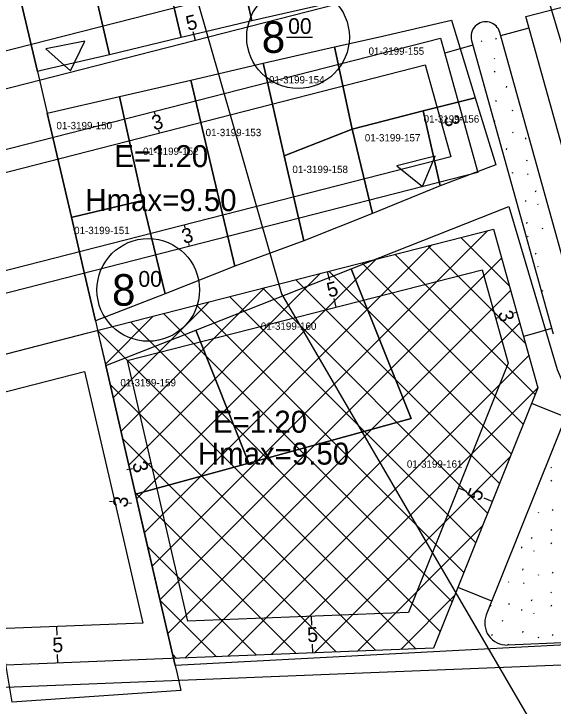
# Model space of a CAD drawing. Extents: x 419396 to 421519, y 4453567 to 4456767.
# Drawn here: x 420790.4 to 420863.9, y 4454414.9 to 4454509.3 of the extents above; entities that cross this region are included whole.
import ezdxf

# ---------------------------------------------------------------- set-up
doc = ezdxf.new("R2010")
doc.units = 0
for name, color, linetype in [('0_KADASTRO', 7, 'Continuous'), ('Level 16', 7, 'Continuous'), ('Level 20', 7, 'Continuous'), ('Level 21', 7, 'Continuous'), ('Level 28', 7, 'Continuous'), ('Level 29', 7, 'Continuous'), ('Level 30', 7, 'Continuous'), ('Level 34', 7, 'Continuous'), ('Level 41', 7, 'Continuous'), ('Level 57', 7, 'Continuous'), ('Level 58', 7, 'Continuous'), ('Level 62', 7, 'Continuous')]:
    doc.layers.add(name, color=color, linetype=linetype)

msp = doc.modelspace()

# ---------------------------------------------------------------- linework, layer by layer
at = {"layer": '0_KADASTRO'}
for points in [[(420824.88, 4454622.79), (420826.56, 4454642.02), (420849.59, 4454646.37), (420873.18, 4454657.62), (420892.96, 4454667.25), (420905.177, 4454628.047), (420912.5, 4454600.93), (420920.19, 4454567.78), (420917.23, 4454557.02), (420906.642, 4454535.819), (420887.659, 4454505.747), (420872.45, 4454478.46), (420870.98, 4454485.56), (420858.72, 4454526.7), (420848.15, 4454547.86), (420834.17, 4454582.99), (420830.65, 4454601.2)], [(420807.2, 4454531.54), (420816.973, 4454533.827), (420820.002, 4454520.891), (420821.64, 4454513.68), (420822.846, 4454508.358), (420815.74, 4454506.69), (420813.18, 4454506.1)], [(420797.54, 4454529.16), (420807.2, 4454531.54), (420813.18, 4454506.1), (420803.407, 4454503.724), (420800.466, 4454516.478)], [(420820.002, 4454520.891), (420829.59, 4454523.28), (420832.695, 4454510.588), (420822.846, 4454508.358), (420821.64, 4454513.68)], [(420790.607, 4454514.187), (420790.742, 4454514.228), (420800.466, 4454516.478), (420803.407, 4454503.724), (420793.929, 4454501.541), (420793.59, 4454501.46)], [(420834.102, 4454504.797), (420840.045, 4454506.118), (420850.05, 4454508.43), (420853.3, 4454497.85), (420846.205, 4454496.089), (420842.325, 4454495.087), (420836.521, 4454493.585)], [(420824.372, 4454502.574), (420834.102, 4454504.797), (420836.521, 4454493.585), (420827.26, 4454489.95)], [(420814.53, 4454500.271), (420824.372, 4454502.574), (420827.26, 4454489.95), (420829.931, 4454478.342), (420820.509, 4454474.905)], [(420804.779, 4454498.038), (420814.53, 4454500.271), (420820.509, 4454474.905), (420811.003, 4454471.14), (420807.91, 4454483.85)], [(420794.918, 4454495.776), (420804.779, 4454498.038), (420807.91, 4454483.85), (420798.558, 4454481.651), (420798.22, 4454481.57), (420795.24, 4454494.38)], [(420846.205, 4454496.089), (420853.3, 4454497.85), (420856.131, 4454488.722), (420848.533, 4454485.837)], [(420836.521, 4454493.585), (420842.325, 4454495.087), (420846.205, 4454496.089), (420848.533, 4454485.837), (420839.28, 4454482.08)], [(420827.26, 4454489.95), (420836.521, 4454493.585), (420839.28, 4454482.08), (420829.931, 4454478.342)], [(420798.22, 4454481.57), (420798.558, 4454481.651), (420807.91, 4454483.85), (420811.003, 4454471.14), (420801.487, 4454467.444), (420800.001, 4454473.838)], [(420806.963, 4454443.813), (420822.433, 4454448.05), (420844.57, 4454454.12), (420836.383, 4454474.539), (420857.894, 4454483.025), (420864.464, 4454460.803), (420875.957, 4454433.993), (420876.74, 4454429.166), (420874.874, 4454425.504), (420870.855, 4454423.544), (420812.37, 4454420.47), (420807.836, 4454440.035)], [(420815.173, 4454466.169), (420836.383, 4454474.539), (420844.57, 4454454.12), (420822.433, 4454448.05)], [(420802.9, 4454461.34), (420812.764, 4454465.233), (420815.173, 4454466.169), (420822.433, 4454448.05), (420806.963, 4454443.813)]]:
    msp.add_lwpolyline(points, close=True, dxfattribs=at)
msp.add_lwpolyline([(420790.607, 4454514.187), (420793.59, 4454501.46), (420794.918, 4454495.776), (420795.24, 4454494.38), (420798.22, 4454481.57), (420800.001, 4454473.838), (420801.487, 4454467.444), (420802.01, 4454465.16), (420802.9, 4454461.34), (420806.963, 4454443.813), (420807.836, 4454440.035), (420812.37, 4454420.47), (420812.63, 4454419.3), (420813.16, 4454417.05), (420790.12, 4454415.45), (420789.11, 4454421.71), (420788.33, 4454426.59), (420786.61, 4454436.4), (420778.38, 4454490.07), (420768.78, 4454490.27), (420751.238, 4454591.376)], dxfattribs=at)
at = {"layer": 'Level 16'}
for p, q in [((420800.033, 4454505.591), (420794.738, 4454504.532)), ((420798.091, 4454501.531), (420800.033, 4454505.591)), ((420794.738, 4454504.532), (420798.091, 4454501.531)), ((420847.844, 4454489.906), (420842.612, 4454488.567)), ((420846.12, 4454485.749), (420847.844, 4454489.906)), ((420842.612, 4454488.567), (420846.12, 4454485.749))]:
    msp.add_line(p, q, dxfattribs=at)
at = {"layer": 'Level 20'}
for p, q in [((420842.195, 4454517.775), (420785.603, 4454503.294)), ((420815.139, 4454505.691), (420814.841, 4454506.853)), ((420773.986, 4454483.805), (420846.478, 4454502.356)), ((420846.478, 4454502.356), (420849.957, 4454489.827)), ((420809.488, 4454495.987), (420809.587, 4454495.599)), ((420851.577, 4454495.208), (420851.191, 4454495.101)), ((420848.686, 4454494.405), (420849.071, 4454494.512)), ((420810.232, 4454493.081), (420810.133, 4454493.468)), ((420849.957, 4454489.827), (420777.208, 4454471.211)), ((420813.583, 4454480.519), (420813.682, 4454480.132)), ((420814.327, 4454477.613), (420814.227, 4454478)), ((420805.824, 4454462.019), (420854.24, 4454474.408)), ((420833.112, 4454474.161), (420833.41, 4454472.999)), ((420854.24, 4454474.408), (420857.781, 4454461.656)), ((420834.352, 4454469.318), (420834.054, 4454470.48)), ((420858.968, 4454468.594), (420858.583, 4454468.487)), ((420856.077, 4454467.791), (420856.463, 4454467.898)), ((420805.824, 4454462.019), (420814.059, 4454426.482)), ((420857.781, 4454461.656), (420844.185, 4454427.696)), ((420750.791, 4454447.936), (420800.009, 4454460.531)), ((420800.009, 4454460.531), (420804.04, 4454443.136)), ((420809.065, 4454448.02), (420808.68, 4454447.913)), ((420806.174, 4454447.217), (420805.789, 4454447.11)), ((420806.174, 4454447.217), (420806.56, 4454447.324)), ((420850.983, 4454444.676), (420852.097, 4454444.23)), ((420804.04, 4454443.137), (420807.954, 4454426.236)), ((420855.625, 4454442.818), (420854.511, 4454443.264)), ((420803.435, 4454442.867), (420803.833, 4454442.824)), ((420806.417, 4454442.542), (420806.02, 4454442.585)), ((420844.185, 4454427.696), (420814.059, 4454426.482)), ((420830.941, 4454427.162), (420830.99, 4454425.963)), ((420807.954, 4454426.236), (420748.163, 4454423.826)), ((420796.174, 4454425.761), (420796.223, 4454424.562)), ((420796.174, 4454425.761), (420796.223, 4454424.562)), ((420831.143, 4454422.166), (420831.094, 4454423.365)), ((420796.376, 4454420.765), (420796.327, 4454421.964)), ((420796.376, 4454420.765), (420796.327, 4454421.964))]:
    msp.add_line(p, q, dxfattribs=at)
at = {"layer": 'Level 21'}
for p, q in [((420789.047, 4454603.449), (420826.856, 4454471.118)), ((420826.856, 4454471.118), (420893.021, 4454357.692))]:
    msp.add_line(p, q, dxfattribs=at)
at = {"layer": 'Level 28'}
for p, q in [((420873.387, 4454461.516), (420860.209, 4454508.966)), ((420856.788, 4454506.335), (420860.642, 4454507.405)), ((420867.789, 4454466.723), (420856.669, 4454506.764)), ((420848.581, 4454505.99), (420853.666, 4454487.679)), ((420852.815, 4454505.694), (420863.935, 4454465.653)), ((420852.999, 4454505.031), (420849.145, 4454503.96)), ((420855.808, 4454479.969), (420861.825, 4454458.304)), ((420861.187, 4454465.684), (420859.876, 4454465.32)), ((420863.73, 4454466.39), (420861.187, 4454465.684)), ((420861.825, 4454458.304), (420847.622, 4454422.83)), ((420860.988, 4454456.215), (420862.53, 4454455.598)), ((420866.254, 4454455.916), (420854.818, 4454427.35)), ((420862.53, 4454455.598), (420865.63, 4454454.357)), ((420852.192, 4454430.565), (420850.922, 4454431.073)), ((420855.564, 4454429.215), (420852.192, 4454430.565)), ((420868.548, 4454423.673), (420857.723, 4454423.237))]:
    msp.add_line(p, q, dxfattribs=at)
for centre, radius, start, end in [((420854.742, 4454506.229), 2, 15.52131, 195.52131), ((420857.603, 4454426.234), 3, 158.18127, 272.30768)]:
    msp.add_arc(centre, radius, start, end, dxfattribs=at)
at = {"layer": 'Level 29'}
for p, q in [((420860.209, 4454508.966), (420923.682, 4454525.208)), ((420846.44, 4454513.7), (420783.826, 4454497.677)), ((420770.335, 4454485.967), (420848.581, 4454505.99)), ((420853.666, 4454487.679), (420775.045, 4454467.56)), ((420800.457, 4454465.805), (420855.808, 4454479.969)), ((420751.171, 4454453.193), (420800.457, 4454465.805)), ((420847.622, 4454422.83), (420810.666, 4454421.341)), ((420810.666, 4454421.341), (420748.58, 4454418.839)), ((420810.666, 4454421.341), (420810.666, 4454421.341))]:
    msp.add_line(p, q, dxfattribs=at)
at = {"layer": 'Level 34'}
for p, q in [((420855.003, 4454479.763), (420809.235, 4454433.995)), ((420857.968, 4454472.191), (420851.335, 4454478.824)), ((420847.401, 4454477.818), (420808.171, 4454438.588)), ((420860.143, 4454464.359), (420846.83, 4454477.672)), ((420856.907, 4454476.01), (420810.299, 4454429.402)), ((420861.458, 4454457.387), (420842.326, 4454476.519)), ((420839.799, 4454475.872), (420807.107, 4454443.181)), ((420859.841, 4454453.348), (420837.822, 4454475.366)), ((420858.223, 4454449.308), (420833.318, 4454474.214)), ((420832.197, 4454473.927), (420806.044, 4454447.774)), ((420856.606, 4454445.269), (420828.813, 4454473.061)), ((420824.595, 4454471.982), (420804.98, 4454452.367)), ((420858.137, 4454471.583), (420811.363, 4454424.809)), ((420854.989, 4454441.229), (420824.309, 4454471.909)), ((420853.371, 4454437.19), (420819.805, 4454470.756)), ((420816.992, 4454470.036), (420803.916, 4454456.96)), ((420851.754, 4454433.15), (420815.301, 4454469.603)), ((420850.137, 4454429.111), (420810.796, 4454468.451)), ((420809.39, 4454468.091), (420802.852, 4454461.553)), ((420848.519, 4454425.071), (420806.292, 4454467.298)), ((420859.367, 4454467.156), (420813.673, 4454421.462)), ((420845.201, 4454422.732), (420801.788, 4454466.146)), ((420801.788, 4454466.146), (420801.788, 4454466.146)), ((420860.596, 4454462.728), (420819.567, 4454421.7)), ((420839.763, 4454422.513), (420803.493, 4454458.783)), ((420861.823, 4454458.298), (420825.462, 4454421.937)), ((420834.326, 4454422.294), (420805.199, 4454451.421)), ((420858.045, 4454448.864), (420831.356, 4454422.175)), ((420828.888, 4454422.075), (420806.904, 4454444.059)), ((420854.268, 4454439.43), (420837.25, 4454422.412)), ((420823.45, 4454421.856), (420808.609, 4454436.697)), ((420850.491, 4454429.996), (420843.145, 4454422.65)), ((420818.012, 4454421.637), (420810.315, 4454429.334)), ((420812.575, 4454421.418), (420812.02, 4454421.972))]:
    msp.add_line(p, q, dxfattribs=at)
at = {"layer": 'Level 41'}
for p, q in [((420854.127, 4454505.649), (420854.198, 4454505.543)), ((420856.115, 4454505.857), (420856.186, 4454506.017)), ((420855.879, 4454503.267), (420855.95, 4454503.16)), ((420855.937, 4454501.345), (420856.009, 4454501.505)), ((420857.553, 4454499.285), (420857.625, 4454499.445)), ((420856.115, 4454497.347), (420856.186, 4454497.507)), ((420858.335, 4454496.21), (420858.406, 4454496.103)), ((420855.879, 4454494.757), (420855.95, 4454494.65)), ((420858.402, 4454493.18), (420858.473, 4454493.073)), ((420860.16, 4454492.389), (420860.178, 4454492.229)), ((420857.553, 4454490.775), (420857.625, 4454490.935)), ((420860.325, 4454489.245), (420860.395, 4454489.405)), ((420858.335, 4454487.7), (420858.406, 4454487.593)), ((420860.434, 4454487.508), (420860.505, 4454487.401)), ((420861.531, 4454485.054), (420861.602, 4454485.213)), ((420860.16, 4454483.879), (420860.178, 4454483.719)), ((420861.79, 4454483.409), (420861.86, 4454483.302)), ((420860.325, 4454480.735), (420860.395, 4454480.895)), ((420862.42, 4454480.119), (420862.491, 4454480.013)), ((420860.434, 4454478.998), (420860.505, 4454478.891)), ((420861.531, 4454476.544), (420861.602, 4454476.703)), ((420861.79, 4454474.899), (420861.86, 4454474.792)), ((420862.42, 4454471.609), (420862.491, 4454471.503)), ((420863.626, 4454447.489), (420863.697, 4454447.382)), ((420863.684, 4454445.567), (420863.756, 4454445.727)), ((420861.874, 4454441.361), (420861.945, 4454441.255)), ((420863.862, 4454441.569), (420863.933, 4454441.729)), ((420859.944, 4454440.154), (420859.959, 4454440.133)), ((420863.626, 4454438.979), (420863.697, 4454438.872)), ((420860.985, 4454437.786), (420861.056, 4454437.945)), ((420859.614, 4454436.611), (420859.632, 4454436.451)), ((420863.684, 4454437.057), (420863.756, 4454437.217)), ((420861.244, 4454436.141), (420861.314, 4454436.034)), ((420859.779, 4454433.467), (420859.849, 4454433.627)), ((420861.874, 4454432.851), (420861.945, 4454432.745)), ((420863.862, 4454433.059), (420863.933, 4454433.219)), ((420857.789, 4454431.922), (420857.86, 4454431.815)), ((420859.888, 4454431.73), (420859.959, 4454431.623)), ((420863.626, 4454430.469), (420863.697, 4454430.362)), ((420857.856, 4454428.892), (420857.927, 4454428.785)), ((420860.985, 4454429.276), (420861.056, 4454429.435)), ((420855.391, 4454428.547), (420855.463, 4454428.707)), ((420859.614, 4454428.101), (420859.632, 4454427.941)), ((420863.684, 4454428.547), (420863.756, 4454428.707)), ((420861.244, 4454427.631), (420861.314, 4454427.524)), ((420857.007, 4454426.487), (420857.079, 4454426.647)), ((420859.779, 4454424.957), (420859.849, 4454425.117)), ((420855.569, 4454424.549), (420855.64, 4454424.709)), ((420861.874, 4454424.341), (420861.945, 4454424.235)), ((420863.862, 4454424.549), (420863.933, 4454424.709)), ((420857.789, 4454423.412), (420857.86, 4454423.305))]:
    msp.add_line(p, q, dxfattribs=at)
at = {"layer": 'Level 57'}
for p, q in [((420801.788, 4454466.146), (420806.963, 4454443.813)), ((420806.963, 4454443.813), (420812.153, 4454421.401))]:
    msp.add_line(p, q, dxfattribs=at)
at = {"layer": 'Level 58'}
msp.add_line((420827.571, 4454506.14), (420831.122, 4454506.14), dxfattribs=at)
for centre in [(420829.132, 4454506.14), (420808.702, 4454471.661)]:
    msp.add_circle(centre, 7, dxfattribs=at)
at = {"layer": 'Level 62'}
msp.add_line((420728.226, 4454415.019), (420868.173, 4454420.659), dxfattribs=at)

# ---------------------------------------------------------------- texts
at = {"layer": '0_KADASTRO'}
for s, p in [('01-3199-155', (420838.755, 4454503.726)), ('01-3199-154', (420825.172, 4454499.822)), ('01-3199-156', (420846.268, 4454494.479)), ('01-3199-150', (420796.177, 4454493.574)), ('01-3199-153', (420816.528, 4454492.63)), ('01-3199-157', (420838.241, 4454491.911)), ('01-3199-152', (420807.987, 4454490.061)), ('01-3199-158', (420828.362, 4454487.596)), ('01-3199-151', (420798.586, 4454479.273)), ('01-3199-160', (420824.053, 4454466.225)), ('01-3199-159', (420804.899, 4454458.519)), ('01-3199-161', (420843.979, 4454447.423))]:
    msp.add_text(s, height=1, dxfattribs=at).set_placement(p)
at = {"layer": 'Level 20'}
for s, rotation, p in [('5', 14.35376, (420814.121, 4454506.979)), ('3', 14.35376, (420809.462, 4454493.4)), ('3', 285.52131, (420848.989, 4454495.181)), ('3', 14.35376, (420813.557, 4454477.932)), ('5', 14.35376, (420833.334, 4454470.605)), ('3', 285.52131, (420856.381, 4454468.567)), ('3', 285.52131, (420806.478, 4454447.993)), ('5', 68.18128, (420853.985, 4454442.756)), ('3', 83.77903, (420805.848, 4454441.933)), ('5', 2.30769, (420830.416, 4454423.638)), ('5', 2.30769, (420795.649, 4454422.237)), ('5', 2.30769, (420795.649, 4454422.237))]:
    msp.add_text(s, height=2, rotation=rotation, dxfattribs=at).set_placement(p)
at = {"layer": 'Level 30'}
for s, p in [('E=1.20', (420804.054, 4454488.405)), ('Hmax=9.50', (420800.117, 4454482.405)), ('E=1.20', (420817.538, 4454452.188)), ('Hmax=9.50', (420815.472, 4454447.84))]:
    msp.add_text(s, height=3, dxfattribs=at).set_placement(p)
at = {"layer": 'Level 58'}
for s, height, p in [('8', 4.304, (420824.182, 4454503.988)), ('00', 2.1521, (420827.787, 4454506.57)), ('00', 2.1521, (420807.357, 4454472.092)), ('8', 4.304, (420803.753, 4454469.509))]:
    msp.add_text(s, height=height, dxfattribs=at).set_placement(p)

doc.saveas('drawing.dxf')
